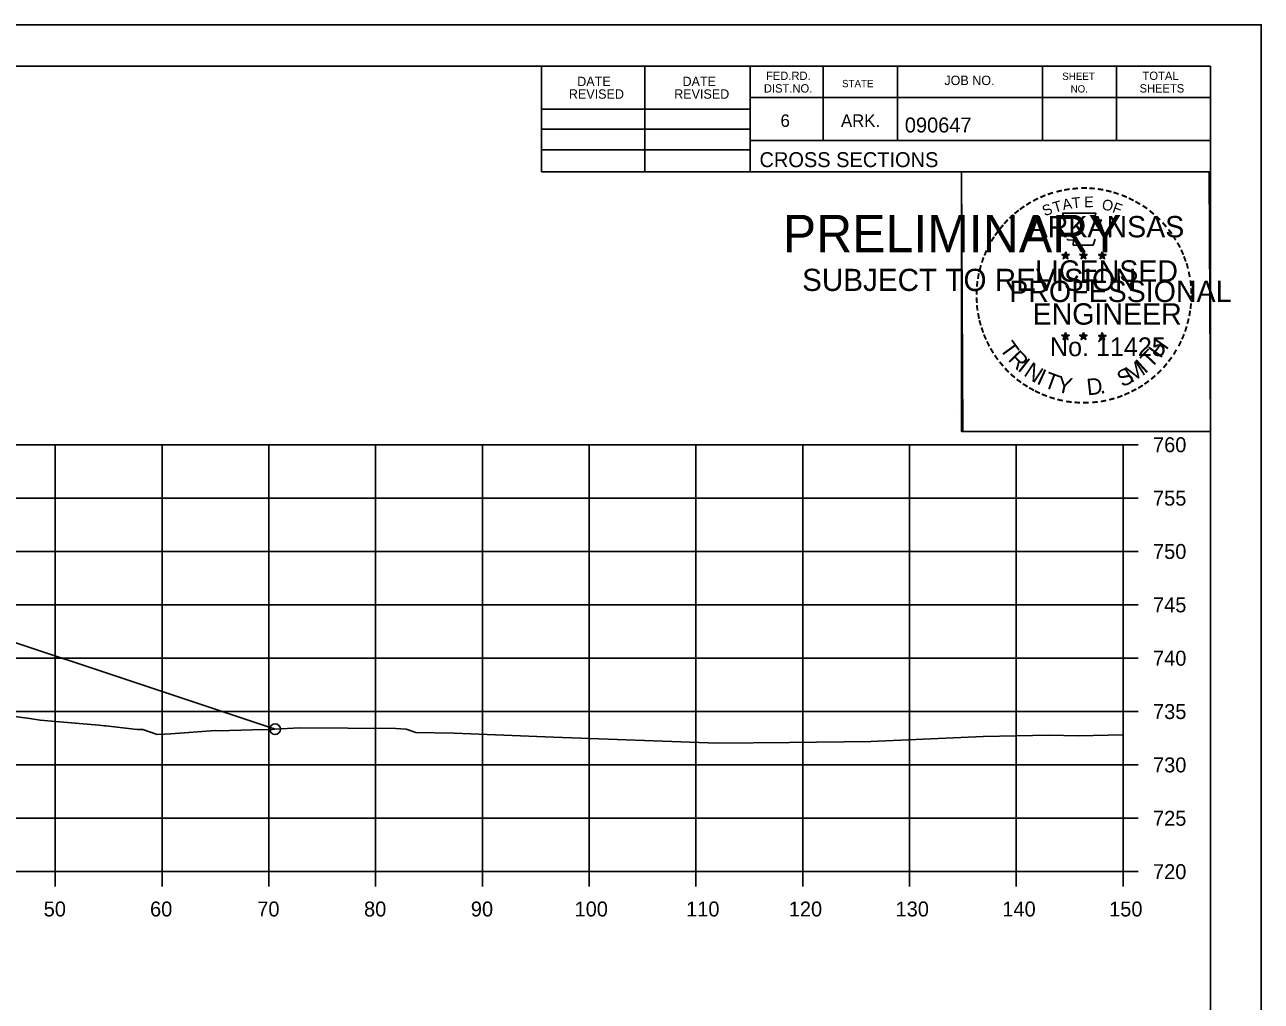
# Model space of a CAD drawing. Extents: x 1202951 to 1376887, y 378065 to 728038.
# Drawn here: x 1373144.3 to 1373260.1, y 381070.9 to 381162.4 of the extents above; entities that cross this region are included whole.
import ezdxf

# ---------------------------------------------------------------- set-up
doc = ezdxf.new("R2010")
doc.units = 0
for name, color, linetype in [('R_Axis', 7, 'Continuous'), ('R_Axis Annot', 7, 'Continuous'), ('R_Exist Surface', 7, 'Continuous'), ('R_Grid', 7, 'Continuous'), ('R_No Plot', 7, 'Continuous')]:
    doc.layers.add(name, color=color, linetype=linetype)

msp = doc.modelspace()

# ---------------------------------------------------------------- linework, layer by layer
at = {"layer": 'R_Axis'}
for p, q in [((1373247.13, 381083.08), (1373247.13, 381123.08)), ((1373248.53, 381123.08), (1373247.13, 381123.08)), ((1373248.53, 381118.08), (1373247.13, 381118.08)), ((1373248.53, 381113.08), (1373247.13, 381113.08)), ((1373248.53, 381108.08), (1373247.13, 381108.08)), ((1373248.53, 381103.08), (1373247.13, 381103.08)), ((1373248.53, 381098.08), (1373247.13, 381098.08)), ((1373248.53, 381093.08), (1373247.13, 381093.08)), ((1373248.53, 381088.08), (1373247.13, 381088.08)), ((1372947.13, 381083.08), (1373247.13, 381083.08)), ((1373147.13, 381081.68), (1373147.13, 381083.08)), ((1373157.13, 381081.68), (1373157.13, 381083.08)), ((1373167.13, 381081.68), (1373167.13, 381083.08)), ((1373177.13, 381081.68), (1373177.13, 381083.08)), ((1373187.13, 381081.68), (1373187.13, 381083.08)), ((1373197.13, 381081.68), (1373197.13, 381083.08)), ((1373207.13, 381081.68), (1373207.13, 381083.08)), ((1373217.13, 381081.68), (1373217.13, 381083.08)), ((1373227.13, 381081.68), (1373227.13, 381083.08)), ((1373237.13, 381081.68), (1373237.13, 381083.08)), ((1373247.13, 381081.68), (1373247.13, 381083.08)), ((1373248.53, 381083.08), (1373247.13, 381083.08))]:
    msp.add_line(p, q, dxfattribs=at)
at = {"layer": 'R_Exist Surface'}
for points in [[(1373037.67, 381100.13), (1373065.63, 381109.45), (1373070.63, 381109.35), (1373073.63, 381109.29), (1373074.12, 381109.29), (1373074.13, 381108.79), (1373075.13, 381108.81), (1373097.13, 381109.25), (1373119.13, 381108.81), (1373120.13, 381108.79), (1373120.14, 381109.29), (1373120.63, 381109.29), (1373123.63, 381109.35), (1373128.63, 381109.45), (1373167.72, 381096.43)], [(1373143.11, 381097.66), (1373144.74, 381097.42), (1373145.72, 381097.26), (1373151.23, 381096.8), (1373151.75, 381096.75), (1373151.87, 381096.73), (1373154.79, 381096.41), (1373155.32, 381096.39), (1373156.69, 381095.94), (1373157.38, 381095.95), (1373157.97, 381096), (1373162.15, 381096.31), (1373162.4, 381096.27), (1373165.59, 381096.37), (1373167.43, 381096.4), (1373167.71, 381096.43), (1373170.03, 381096.56), (1373179.02, 381096.5), (1373179.99, 381096.42), (1373180.89, 381096.11), (1373184.48, 381096.06), (1373193.78, 381095.67), (1373209.11, 381095.12), (1373215.89, 381095.17), (1373223.51, 381095.26), (1373234.02, 381095.75), (1373240.2, 381095.87), (1373242.91, 381095.82), (1373247.13, 381095.9)]]:
    msp.add_lwpolyline(points, dxfattribs=at)
at = {"layer": 'R_Grid'}
for p, q in [((1372947.13, 381123.08), (1373247.13, 381123.08)), ((1373147.13, 381083.08), (1373147.13, 381123.08)), ((1373157.13, 381083.08), (1373157.13, 381123.08)), ((1373167.13, 381083.08), (1373167.13, 381123.08)), ((1373177.13, 381083.08), (1373177.13, 381123.08)), ((1373187.13, 381083.08), (1373187.13, 381123.08)), ((1373197.13, 381083.08), (1373197.13, 381123.08)), ((1373207.13, 381083.08), (1373207.13, 381123.08)), ((1373217.13, 381083.08), (1373217.13, 381123.08)), ((1373227.13, 381083.08), (1373227.13, 381123.08)), ((1373237.13, 381083.08), (1373237.13, 381123.08)), ((1373247.13, 381083.08), (1373247.13, 381123.08)), ((1372947.13, 381118.08), (1373247.13, 381118.08)), ((1372947.13, 381113.08), (1373247.13, 381113.08)), ((1372947.13, 381108.08), (1373247.13, 381108.08)), ((1372947.13, 381103.08), (1373247.13, 381103.08)), ((1372947.13, 381098.08), (1373247.13, 381098.08)), ((1372947.13, 381093.08), (1373247.13, 381093.08)), ((1372947.13, 381088.08), (1373247.13, 381088.08)), ((1372947.13, 381083.08), (1373247.13, 381083.08))]:
    msp.add_line(p, q, dxfattribs=at)
at = {"layer": 'R_No Plot'}
for p, q in [((1372926.73, 381162.43), (1373260.07, 381162.43)), ((1372939.13, 381158.54), (1373255.31, 381158.54)), ((1373192.67, 381148.66), (1373192.67, 381158.54)), ((1373202.35, 381148.66), (1373202.35, 381158.54)), ((1373212.21, 381158.54), (1373212.21, 381148.66)), ((1373219.05, 381158.54), (1373219.05, 381151.6)), ((1373225.99, 381158.54), (1373225.99, 381151.6)), ((1373239.57, 381158.54), (1373239.57, 381151.6)), ((1373246.51, 381158.54), (1373246.51, 381151.6)), ((1373255.31, 380953.08), (1373255.31, 381158.54)), ((1373255.31, 381155.6), (1373212.21, 381155.6)), ((1373255.31, 381155.62), (1373255.31, 381155.62)), ((1373192.67, 381154.52), (1373212.21, 381154.52)), ((1373192.67, 381152.66), (1373212.21, 381152.66)), ((1373255.31, 381151.6), (1373212.21, 381151.6)), ((1373215.17, 381151.6), (1373255.31, 381151.6)), ((1373192.67, 381150.72), (1373212.21, 381150.72)), ((1373255.31, 381148.66), (1373192.67, 381148.66)), ((1373241.4, 381140.92), (1373241.75, 381140.8)), ((1373241.4, 381140.92), (1373241.65, 381140.87)), ((1373241.4, 381140.92), (1373241.64, 381140.79)), ((1373241.53, 381140.51), (1373241.75, 381140.8)), ((1373241.53, 381140.51), (1373241.66, 381140.75)), ((1373241.53, 381140.51), (1373241.75, 381140.72)), ((1373241.75, 381141.17), (1373241.71, 381140.92)), ((1373241.75, 381140.8), (1373241.75, 381141.17)), ((1373241.75, 381141.17), (1373241.8, 381140.92)), ((1373242.09, 381140.92), (1373241.75, 381140.8)), ((1373241.96, 381140.51), (1373241.75, 381140.8)), ((1373241.96, 381140.51), (1373241.75, 381140.72)), ((1373242.09, 381140.92), (1373241.81, 381140.87)), ((1373241.96, 381140.51), (1373241.82, 381140.8)), ((1373242.09, 381140.92), (1373241.89, 381140.81)), ((1373243.07, 381140.92), (1373243.42, 381140.8)), ((1373243.07, 381140.92), (1373243.32, 381140.87)), ((1373243.07, 381140.92), (1373243.31, 381140.79)), ((1373243.2, 381140.51), (1373243.42, 381140.8)), ((1373243.2, 381140.51), (1373243.33, 381140.75)), ((1373243.2, 381140.51), (1373243.42, 381140.72)), ((1373243.42, 381141.17), (1373243.38, 381140.92)), ((1373243.42, 381140.8), (1373243.42, 381141.17)), ((1373243.42, 381141.17), (1373243.47, 381140.92)), ((1373243.76, 381140.92), (1373243.42, 381140.8)), ((1373243.63, 381140.51), (1373243.42, 381140.8)), ((1373243.63, 381140.51), (1373243.42, 381140.72)), ((1373243.76, 381140.92), (1373243.48, 381140.87)), ((1373243.63, 381140.51), (1373243.49, 381140.8)), ((1373243.76, 381140.92), (1373243.56, 381140.81)), ((1373244.83, 381140.9), (1373245.18, 381140.79)), ((1373244.83, 381140.9), (1373245.09, 381140.86)), ((1373244.83, 381140.9), (1373245.07, 381140.78)), ((1373244.97, 381140.5), (1373245.18, 381140.79)), ((1373244.97, 381140.5), (1373245.09, 381140.74)), ((1373244.97, 381140.5), (1373245.18, 381140.71)), ((1373245.18, 381141.16), (1373245.14, 381140.91)), ((1373245.18, 381140.79), (1373245.18, 381141.16)), ((1373245.18, 381141.16), (1373245.23, 381140.91)), ((1373245.53, 381140.9), (1373245.18, 381140.79)), ((1373245.39, 381140.5), (1373245.18, 381140.79)), ((1373245.39, 381140.5), (1373245.18, 381140.71)), ((1373245.53, 381140.9), (1373245.24, 381140.85)), ((1373245.39, 381140.5), (1373245.26, 381140.79)), ((1373245.53, 381140.9), (1373245.32, 381140.8)), ((1373241.74, 381133.6), (1373241.7, 381133.34)), ((1373241.74, 381133.23), (1373241.74, 381133.6)), ((1373241.74, 381133.6), (1373241.79, 381133.35)), ((1373243.41, 381133.6), (1373243.37, 381133.34)), ((1373243.41, 381133.23), (1373243.41, 381133.6)), ((1373243.41, 381133.6), (1373243.46, 381133.35)), ((1373245.18, 381133.59), (1373245.14, 381133.33)), ((1373245.18, 381133.22), (1373245.18, 381133.59)), ((1373245.18, 381133.59), (1373245.23, 381133.34)), ((1373241.39, 381133.34), (1373241.74, 381133.23)), ((1373241.39, 381133.34), (1373241.65, 381133.3)), ((1373241.39, 381133.34), (1373241.63, 381133.22)), ((1373241.53, 381132.93), (1373241.74, 381133.23)), ((1373241.53, 381132.93), (1373241.65, 381133.18)), ((1373241.53, 381132.93), (1373241.74, 381133.15)), ((1373242.09, 381133.34), (1373241.74, 381133.23)), ((1373241.96, 381132.93), (1373241.74, 381133.23)), ((1373241.96, 381132.93), (1373241.74, 381133.15)), ((1373242.09, 381133.34), (1373241.8, 381133.29)), ((1373241.96, 381132.93), (1373241.82, 381133.23)), ((1373242.09, 381133.34), (1373241.89, 381133.24)), ((1373243.06, 381133.34), (1373243.41, 381133.23)), ((1373243.06, 381133.34), (1373243.32, 381133.3)), ((1373243.06, 381133.34), (1373243.3, 381133.22)), ((1373243.2, 381132.93), (1373243.41, 381133.23)), ((1373243.2, 381132.93), (1373243.32, 381133.18)), ((1373243.2, 381132.93), (1373243.41, 381133.15)), ((1373243.76, 381133.34), (1373243.41, 381133.23)), ((1373243.63, 381132.93), (1373243.41, 381133.23)), ((1373243.63, 381132.93), (1373243.41, 381133.15)), ((1373243.76, 381133.34), (1373243.47, 381133.29)), ((1373243.63, 381132.93), (1373243.49, 381133.23)), ((1373243.76, 381133.34), (1373243.56, 381133.24)), ((1373244.83, 381133.33), (1373245.18, 381133.22)), ((1373244.83, 381133.33), (1373245.08, 381133.29)), ((1373244.83, 381133.33), (1373245.07, 381133.21)), ((1373244.96, 381132.92), (1373245.18, 381133.22)), ((1373244.96, 381132.92), (1373245.09, 381133.17)), ((1373244.96, 381132.92), (1373245.18, 381133.14)), ((1373245.53, 381133.33), (1373245.18, 381133.22)), ((1373245.39, 381132.92), (1373245.18, 381133.22)), ((1373245.39, 381132.92), (1373245.18, 381133.14)), ((1373245.53, 381133.33), (1373245.24, 381133.28)), ((1373245.39, 381132.92), (1373245.26, 381133.22)), ((1373245.53, 381133.33), (1373245.32, 381133.23)), ((1373231.35, 381126.2), (1373231.35, 381126.2))]:
    msp.add_line(p, q, dxfattribs=at)
for points in [[(1372926.73, 381162.43), (1373260.07, 381162.43), (1373260.07, 380949.1), (1372926.73, 380949.1)], [(1373173.05, 381158.54), (1373192.67, 381158.54), (1373192.67, 381148.66), (1373208.79, 381148.66), (1373231.99, 381148.66), (1373231.99, 381124.33), (1373255.31, 381124.33), (1373255.31, 380953.08), (1372939.13, 380953.08), (1372939.13, 381158.54)], [(1373231.99, 381148.66), (1373255.19, 381148.66), (1373255.31, 381124.33), (1373232.11, 381124.33)]]:
    msp.add_lwpolyline(points, close=True, dxfattribs=at)
for points in [[(1373241.44, 381144.79), (1373241.71, 381143.97)], [(1373244.95, 381143.87), (1373245.09, 381144.16), (1373244.41, 381144.13), (1373244.56, 381144.79), (1373241.44, 381144.79)], [(1373241.93, 381142.37), (1373241.93, 381142.28), (1373242.49, 381142.26), (1373242.44, 381141.79), (1373244.31, 381141.79), (1373244.51, 381142.33)], [(1373241.75, 381141.17), (1373241.96, 381140.51), (1373241.4, 381140.92), (1373242.09, 381140.92), (1373241.53, 381140.51), (1373241.75, 381141.17)], [(1373243.42, 381141.17), (1373243.63, 381140.51), (1373243.07, 381140.92), (1373243.76, 381140.92), (1373243.2, 381140.51), (1373243.42, 381141.17)], [(1373245.18, 381141.16), (1373245.39, 381140.5), (1373244.83, 381140.9), (1373245.53, 381140.9), (1373244.97, 381140.5), (1373245.18, 381141.16)], [(1373241.74, 381133.6), (1373241.96, 381132.93), (1373241.39, 381133.34), (1373242.09, 381133.34), (1373241.53, 381132.93), (1373241.74, 381133.6)], [(1373243.41, 381133.6), (1373243.63, 381132.93), (1373243.06, 381133.34), (1373243.76, 381133.34), (1373243.2, 381132.93), (1373243.41, 381133.6)], [(1373245.18, 381133.59), (1373245.39, 381132.92), (1373244.83, 381133.33), (1373245.53, 381133.33), (1373244.96, 381132.92), (1373245.18, 381133.59)]]:
    msp.add_lwpolyline(points, dxfattribs=at)
for centre, radius in [((1373241.75, 381140.8), 0.172), ((1373241.75, 381140.8), 0.145), ((1373241.75, 381140.8), 0.116), ((1373241.75, 381140.8), 0.0991), ((1373241.75, 381140.8), 0.0747), ((1373241.75, 381140.8), 0.0495), ((1373241.75, 381140.8), 0.0296), ((1373243.42, 381140.8), 0.172), ((1373243.42, 381140.8), 0.145), ((1373243.42, 381140.8), 0.116), ((1373243.42, 381140.8), 0.0991), ((1373243.42, 381140.8), 0.0747), ((1373243.42, 381140.8), 0.0495), ((1373243.42, 381140.8), 0.0296), ((1373245.18, 381140.79), 0.172), ((1373245.18, 381140.79), 0.145), ((1373245.18, 381140.79), 0.116), ((1373245.18, 381140.79), 0.0991), ((1373245.18, 381140.79), 0.0747), ((1373245.18, 381140.79), 0.0495), ((1373245.18, 381140.79), 0.0296), ((1373241.74, 381133.23), 0.172), ((1373241.74, 381133.23), 0.145), ((1373241.74, 381133.23), 0.116), ((1373241.74, 381133.23), 0.0991), ((1373241.74, 381133.23), 0.0747), ((1373241.74, 381133.23), 0.0495), ((1373241.74, 381133.23), 0.0296), ((1373243.41, 381133.23), 0.172), ((1373243.41, 381133.23), 0.145), ((1373243.41, 381133.23), 0.116), ((1373243.41, 381133.23), 0.0991), ((1373243.41, 381133.23), 0.0747), ((1373243.41, 381133.23), 0.0495), ((1373243.41, 381133.23), 0.0296), ((1373245.18, 381133.22), 0.172), ((1373245.18, 381133.22), 0.145), ((1373245.18, 381133.22), 0.116), ((1373245.18, 381133.22), 0.0991), ((1373245.18, 381133.22), 0.0747), ((1373245.18, 381133.22), 0.0495), ((1373245.18, 381133.22), 0.0296), ((1373167.72, 381096.43), 0.5)]:
    msp.add_circle(centre, radius, dxfattribs=at)

# ---------------------------------------------------------------- texts
at = {"layer": 'R_Axis Annot'}
for s, p in [('760', (1373249.93, 381122.38)), ('755', (1373249.93, 381117.38)), ('750', (1373249.93, 381112.38)), ('745', (1373249.93, 381107.38)), ('740', (1373249.93, 381102.38)), ('735', (1373249.93, 381097.38)), ('730', (1373249.93, 381092.38)), ('725', (1373249.93, 381087.38)), ('720', (1373249.93, 381082.38)), ('50', (1373146.05, 381078.88)), ('60', (1373156.01, 381078.88)), ('70', (1373166.05, 381078.88)), ('80', (1373176.05, 381078.88)), ('90', (1373186.05, 381078.88)), ('100', (1373195.76, 381078.88)), ('110', (1373206.21, 381078.88)), ('120', (1373215.82, 381078.88)), ('130', (1373225.82, 381078.88)), ('140', (1373235.82, 381078.88)), ('150', (1373245.82, 381078.88))]:
    msp.add_text(s, height=1.4, dxfattribs=at).set_placement(p)
at = {"layer": 'R_No Plot'}
for s, height, rotation, p in [('FED.RD.', 0.782, 360, (1373213.69, 381157.26)), ('SHEET', 0.684, 360, (1373241.43, 381157.26)), ('TOTAL', 0.782, 360, (1373248.95, 381157.26)), ('DATE', 0.879, 360, (1373196.01, 381156.68)), ('DATE', 0.879, 360, (1373205.87, 381156.68)), ('DIST.NO.', 0.782, 360, (1373213.49, 381156.08)), ('STATE', 0.684, 360, (1373220.81, 381156.58)), ('JOB NO.', 0.879, 360, (1373230.39, 381156.78)), ('NO.', 0.684, 360, (1373242.21, 381156.08)), ('SHEETS', 0.782, 360, (1373248.67, 381156.08)), ('REVISED', 0.879, 360, (1373195.23, 381155.5)), ('REVISED', 0.879, 360, (1373205.09, 381155.5)), ('6', 1.17, 360, (1373215.05, 381152.86)), ('ARK.', 1.172, 360, (1373220.71, 381152.86)), ('090647', 1.4, 360, (1373226.69, 381152.34)), ('CROSS SECTIONS', 1.4, 360, (1373213.08, 381149.09)), ('-', 1.6, 24.3072, (1373239.55, 381145.65)), ('-', 1.6, 19.1761, (1373240.19, 381145.92)), ('-', 1.6, 13.6301, (1373240.94, 381146.16)), ('-', 1.6, 10.2193, (1373241.62, 381146.32)), ('T', 1, 6.0228, (1373242.38, 381145.22)), ('-', 1.6, 5.8968, (1373242.34, 381146.43)), ('-', 1.6, 0.1862, (1373243.12, 381146.51)), ('E', 1, 0.8323, (1373243.49, 381145.33)), ('-', 1.6, 357.743, (1373243.84, 381146.49)), ('-', 1.6, 352.1617, (1373244.58, 381146.44)), ('-', 1.6, 347.2049, (1373245.3, 381146.32)), ('-', 1.6, 342.3362, (1373245.94, 381146.17)), ('-', 1.6, 337.8551, (1373246.67, 381145.94)), ('-', 1.6, 38.9507, (1373237.27, 381144.19)), ('-', 1.6, 36.2317, (1373237.75, 381144.57)), ('-', 1.6, 34.0636, (1373238.32, 381144.96)), ('-', 1.6, 28.7918, (1373238.92, 381145.33)), ('S', 1, 21.594, (1373239.79, 381144.47)), ('T', 1, 16.4036, (1373240.71, 381144.8)), ('A', 1, 11.2132, (1373241.53, 381145.05)), ('O', 1, 350.4515, (1373245.09, 381145.12)), ('F', 1, 340.0707, (1373246.05, 381144.89)), ('-', 1.6, 334.1211, (1373247.3, 381145.67)), ('-', 1.6, 329.6409, (1373247.88, 381145.39)), ('-', 1.6, 325.8627, (1373248.53, 381145.03)), ('PRELIMINARY', 3.5, 360, (1373215.26, 381141.12)), ('-', 1.6, 48.423, (1373236.39, 381143.3)), ('-', 1.6, 42.9622, (1373236.84, 381143.77)), ('ARKANSAS', 2, 360, (1373238.29, 381142.51)), ('-', 1.6, 320.5297, (1373249.14, 381144.6)), ('-', 1.6, 315.5786, (1373249.73, 381144.12)), ('DWB', 0.01, 360, (1373216.01, 381142.97)), ('-', 1.6, 54.2325, (1373235.57, 381142.24)), ('-', 1.6, 50.6142, (1373235.99, 381142.81)), ('-', 1.6, 309.8797, (1373250.3, 381143.57)), ('-', 1.6, 306.6522, (1373250.83, 381142.96)), ('-', 1.6, 62.8713, (1373234.93, 381141.1)), ('-', 1.6, 58.0706, (1373235.25, 381141.72)), ('-', 1.4, 303.6753, (1373251.31, 381142.4)), ('-', 1.6, 299.6684, (1373251.63, 381141.79)), ('-', 1.6, 72.3945, (1373234.46, 381139.86)), ('-', 1.6, 67.7743, (1373234.68, 381140.49)), ('DWB', 0.01, 360, (1373241.73, 381140.8)), ('DWB', 0.01, 360, (1373243.4, 381140.8)), ('DWB', 0.01, 360, (1373245.17, 381140.79)), ('-', 1.6, 294.6628, (1373251.96, 381141.18)), ('-', 1.6, 290.5728, (1373252.21, 381140.6)), ('SUBJECT TO REVISION', 2.0751, 360, (1373217.07, 381137.49)), ('-', 1.6, 75.461, (1373234.26, 381139.15)), ('LICENSED', 2, 360, (1373238.89, 381138.36)), ('-', 1.6, 285.1233, (1373252.45, 381140.02)), ('-', 1.6, 85.1863, (1373234.05, 381137.74)), ('-', 1.6, 81.2013, (1373234.13, 381138.43)), ('PROFESSIONAL', 2, 360, (1373236.47, 381136.45)), ('-', 1.6, 280.5493, (1373252.65, 381139.28)), ('-', 1.6, 276.5962, (1373252.81, 381138.51)), ('-', 1.6, 89.0622, (1373234.03, 381137.04)), ('-', 1.6, 274.3301, (1373252.87, 381137.79)), ('-', 1.6, 269.9407, (1373252.9, 381137.16)), ('-', 1.6, 94.1959, (1373234.06, 381136.32)), ('-', 1.6, 98.9479, (1373234.13, 381135.65)), ('ENGINEER', 2, 360, (1373238.65, 381134.33)), ('-', 1.6, 263.5172, (1373252.89, 381136.49)), ('-', 1.6, 101.7149, (1373234.27, 381134.92)), ('-', 1.6, 105.4578, (1373234.43, 381134.32)), ('-', 1.6, 255.7626, (1373252.7, 381135.16)), ('-', 1.6, 260.9953, (1373252.81, 381135.84)), ('-', 1.6, 109.0874, (1373234.65, 381133.69)), ('-', 1.6, 252.8681, (1373252.52, 381134.44)), ('-', 1.6, 114.0643, (1373234.9, 381133.1)), ('-', 1.6, 115.7289, (1373235.2, 381132.48)), ('T', 1.54, 306.0406, (1373235.5, 381132.07)), ('No. 11425', 1.757, 360, (1373240.28, 381131.38)), ('DWB', 0.01, 360, (1373241.73, 381133.23)), ('DWB', 0.01, 360, (1373243.4, 381133.23)), ('DWB', 0.01, 360, (1373245.17, 381133.22)), ('H', 1.54, 54.6088, (1373250.62, 381131.1)), ('-', 1.6, 244.6197, (1373252.04, 381133.14)), ('-', 1.6, 247.8887, (1373252.3, 381133.76)), ('-', 1.6, 120.4471, (1373235.56, 381131.89)), ('-', 1.6, 125.8934, (1373235.96, 381131.33)), ('R', 1.54, 314.005, (1373236.27, 381131.02)), ('T', 1.54, 46.6444, (1373249.73, 381130.16)), ('-', 1.6, 233.8452, (1373251.24, 381131.73)), ('-', 1.6, 239.0712, (1373251.64, 381132.38)), ('-', 1.6, 130.7181, (1373236.43, 381130.78)), ('-', 1.6, 134.2238, (1373236.94, 381130.23)), ('I', 1.54, 321.9694, (1373237.17, 381130.09)), ('N', 1.54, 326.5002, (1373237.73, 381129.62)), ('I', 1.54, 335.3603, (1373238.94, 381128.83)), ('S', 1.54, 26.9312, (1373247.05, 381128.43)), ('M', 1.54, 32.6563, (1373247.89, 381128.84)), ('I', 1.54, 42.1136, (1373249.17, 381129.68)), ('-', 1.6, 225.7653, (1373250.33, 381130.6)), ('-', 1.6, 231.2538, (1373250.81, 381131.16)), ('-', 1.6, 138.9338, (1373237.47, 381129.77)), ('-', 1.6, 144.6463, (1373238.02, 381129.36)), ('T', 1.54, 339.8912, (1373239.6, 381128.5)), ('Y', 1.54, 347.8556, (1373240.82, 381128.06)), ('D', 1.54, 6.3969, (1373243.8, 381127.7)), ('-', 1.6, 215.7363, (1373249.26, 381129.62)), ('-', 1.6, 221.0851, (1373249.81, 381130.09)), ('-', 1.6, 148.0898, (1373238.59, 381128.99)), ('-', 1.6, 151.5704, (1373239.16, 381128.67)), ('-', 1.6, 154.6002, (1373239.69, 381128.42)), ('-', 1.6, 158.5612, (1373240.31, 381128.17)), ('.', 1.54, 13.7642, (1373245, 381127.83)), ('-', 1.6, 200.7184, (1373246.93, 381128.29)), ('-', 1.6, 204.2516, (1373247.55, 381128.57)), ('-', 1.6, 207.3568, (1373248.17, 381128.89)), ('-', 1.6, 212.2491, (1373248.73, 381129.23)), ('-', 1.6, 162.7983, (1373241, 381127.95)), ('-', 1.6, 167.5555, (1373241.71, 381127.79)), ('-', 1.6, 173.1155, (1373242.48, 381127.68)), ('-', 1.6, 176.5183, (1373243.23, 381127.63)), ('-', 1.6, 181.5918, (1373243.98, 381127.65)), ('-', 1.6, 185.8167, (1373244.79, 381127.72)), ('-', 1.6, 191.2858, (1373245.52, 381127.85)), ('-', 1.6, 195.4743, (1373246.25, 381128.05))]:
    msp.add_text(s, height=height, rotation=rotation, dxfattribs=at).set_placement(p)

doc.saveas('drawing.dxf')
